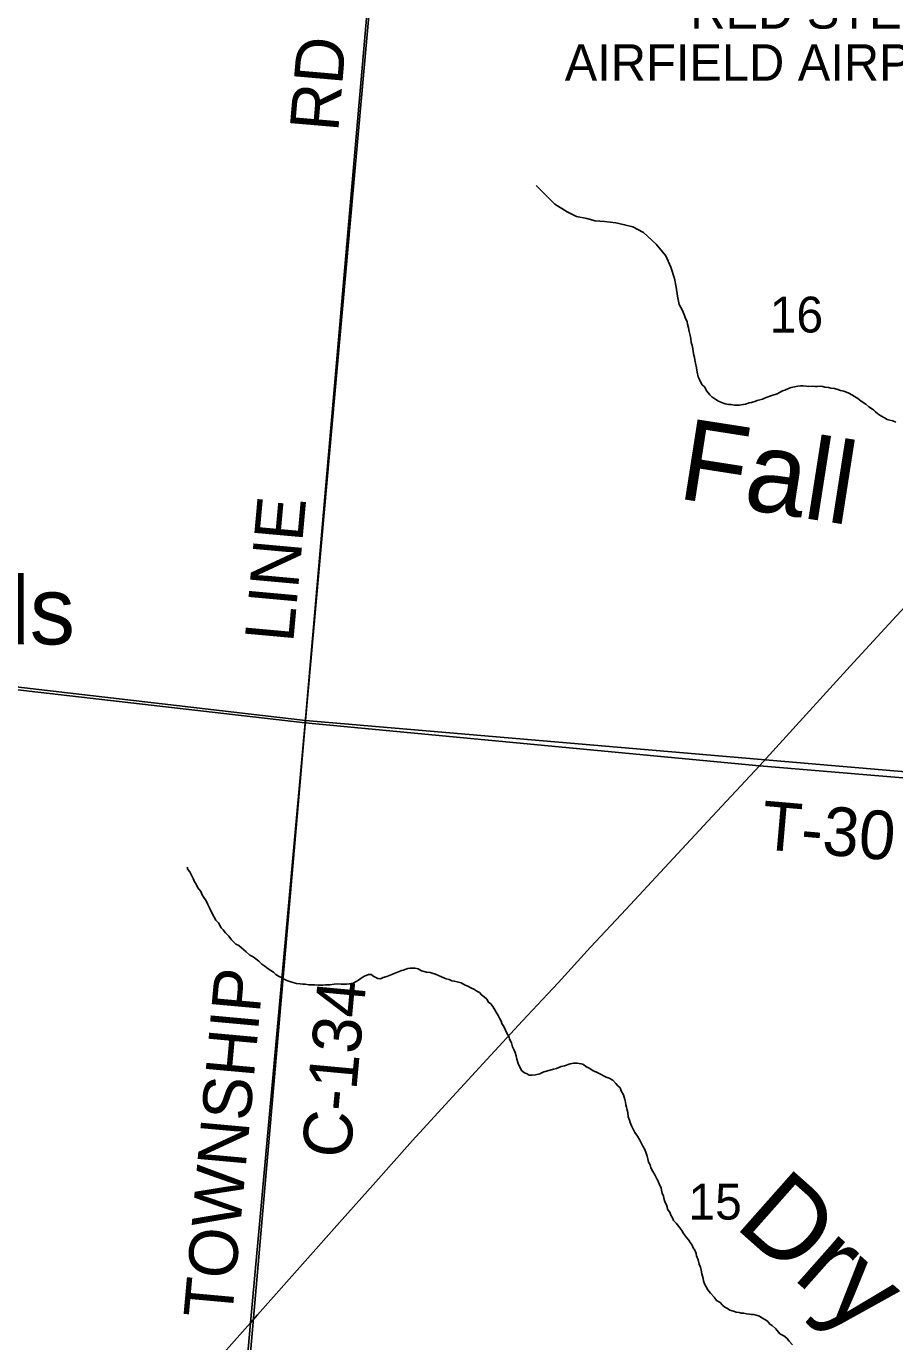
# Model space of a CAD drawing. Extents: x 0 to 1064, y 0 to 440.
# Drawn here: x 294.9 to 311.14, y 290.82 to 315.41 of the extents above; entities that cross this region are included whole.
import ezdxf

# ---------------------------------------------------------------- set-up
doc = ezdxf.new("R2010")
doc.units = 0
for name, color, linetype in [('GM_X_Airport_Text_Class_3', 7, 'Continuous'), ('GM_X_County_Road', 7, 'Continuous'), ('GM_X_County_Road_Text', 7, 'Continuous'), ('GM_X_Minor_River', 7, 'Continuous'), ('GM_X_Minor_River_Text', 7, 'Continuous'), ('GM_X_Section', 7, 'Continuous'), ('GM_X_Section_Text', 7, 'Continuous'), ('GM_X_Township', 7, 'Continuous'), ('GM_X_Township_Road', 7, 'Continuous'), ('GM_X_Township_Road_Text', 7, 'Continuous'), ('GM_X_Unincorporated_Text', 7, 'Continuous'), ('GM_X_US_Route', 7, 'Continuous')]:
    doc.layers.add(name, color=color, linetype=linetype)

msp = doc.modelspace()

# ---------------------------------------------------------------- linework, layer by layer
at = {"layer": 'GM_X_County_Road'}
for points in [[(300.115, 302.39), (300.115, 302.39), (301.291, 315.844), (301.327, 316.213), (303.259, 336.417)], [(277.894, 303.214), (277.899, 303.215), (280.641, 303.738), (282.524, 304.1), (283.679, 304.283), (285.118, 304.125), (290.937, 303.457), (294.958, 302.984), (300.115, 302.39)], [(299.096, 291.178), (300.115, 302.39)], [(300.115, 302.39), (308.609, 301.586)]]:
    msp.add_lwpolyline(points, dxfattribs=at)
at = {"layer": 'GM_X_Minor_River'}
for points in [[(307.165, 310.108), (307.111, 310.21), (307.078, 310.362), (307.051, 310.533), (307.018, 310.692), (306.95, 310.906), (306.858, 311.115), (306.681, 311.332), (306.443, 311.55), (306.245, 311.658), (306.088, 311.698), (305.924, 311.732), (305.713, 311.761), (305.537, 311.77), (305.38, 311.816), (305.192, 311.851), (305.012, 311.94), (304.785, 312.085), (304.601, 312.265), (304.434, 312.433)], [(307.165, 310.108), (307.182, 310.065), (307.211, 310.003), (307.227, 309.948), (307.256, 309.892), (307.266, 309.843), (307.282, 309.77), (307.298, 309.703), (307.314, 309.629), (307.324, 309.575), (307.334, 309.495), (307.35, 309.44), (307.361, 309.385), (307.371, 309.33), (307.381, 309.263), (307.392, 309.22), (307.402, 309.171), (307.412, 309.11), (307.434, 309.025), (307.444, 308.946), (307.465, 308.854), (307.488, 308.805), (307.516, 308.749), (307.539, 308.706), (307.581, 308.668), (307.627, 308.588), (307.679, 308.519), (307.721, 308.482), (307.792, 308.431), (307.846, 308.399), (307.9, 308.379), (307.966, 308.353), (308.032, 308.339), (308.081, 308.337), (308.142, 308.329), (308.19, 308.328), (308.239, 308.326), (308.306, 308.336), (308.349, 308.347), (308.417, 308.369), (308.46, 308.374), (308.521, 308.396), (308.565, 308.413), (308.663, 308.44), (308.706, 308.457), (308.755, 308.474), (308.823, 308.502), (308.94, 308.541), (308.984, 308.564), (309.039, 308.593), (309.082, 308.604), (309.15, 308.638), (309.2, 308.655), (309.267, 308.671), (309.328, 308.681), (309.377, 308.686), (309.426, 308.69), (309.481, 308.682), (309.529, 308.675), (309.596, 308.679), (309.651, 308.677), (309.694, 308.676), (309.749, 308.68), (309.791, 308.673), (309.833, 308.665), (309.9, 308.657), (309.942, 308.644), (310.009, 308.636), (310.075, 308.621), (310.123, 308.602), (310.184, 308.588), (310.238, 308.568), (310.28, 308.548), (310.334, 308.522), (310.388, 308.49), (310.447, 308.452), (310.513, 308.402), (310.596, 308.344), (310.655, 308.294), (310.739, 308.237), (310.78, 308.199), (310.821, 308.167), (310.881, 308.129), (310.947, 308.091), (310.994, 308.059), (311.049, 308.045), (311.103, 308.031), (311.157, 308.011)], [(297.913, 299.69), (297.924, 299.648), (297.959, 299.604), (297.999, 299.53), (298.022, 299.481), (298.051, 299.419), (298.08, 299.376), (298.108, 299.308), (298.166, 299.239), (298.189, 299.178), (298.224, 299.128), (298.252, 299.079), (298.281, 299.036), (298.298, 298.993), (298.338, 298.906), (298.384, 298.814), (298.447, 298.703), (298.494, 298.653), (298.546, 298.56), (298.587, 298.522), (298.628, 298.466), (298.687, 298.404), (298.739, 298.335), (298.822, 298.254), (298.876, 298.228), (298.929, 298.184), (299.012, 298.108), (299.083, 298.046), (299.143, 298.019), (299.196, 297.981), (299.25, 297.937), (299.309, 297.881), (299.362, 297.843), (299.428, 297.792), (299.523, 297.728), (299.57, 297.685), (299.618, 297.653), (299.684, 297.626), (299.726, 297.601), (299.774, 297.575), (299.828, 297.555), (299.87, 297.542), (299.955, 297.521), (300.021, 297.513), (300.076, 297.505), (300.118, 297.504), (300.185, 297.496), (300.24, 297.494), (300.295, 297.492), (300.368, 297.49), (300.447, 297.487), (300.496, 297.492), (300.581, 297.495), (300.66, 297.505), (300.727, 297.509), (300.788, 297.507), (300.849, 297.505), (300.898, 297.504), (300.941, 297.509), (301.014, 297.525), (301.07, 297.553), (301.113, 297.582), (301.163, 297.617), (301.226, 297.658), (301.3, 297.686), (301.348, 297.684), (301.402, 297.646), (301.474, 297.614), (301.528, 297.606), (301.578, 297.629), (301.645, 297.651), (301.738, 297.684), (301.781, 297.707), (301.843, 297.73), (301.905, 297.752), (301.966, 297.774), (302.034, 297.797), (302.083, 297.807), (302.126, 297.806), (302.174, 297.804), (302.228, 297.791), (302.294, 297.758), (302.385, 297.731), (302.452, 297.723), (302.494, 297.71), (302.554, 297.69), (302.608, 297.67), (302.668, 297.644), (302.752, 297.605), (302.806, 297.591), (302.861, 297.571), (302.903, 297.563), (302.957, 297.55), (303.03, 297.529), (303.108, 297.49), (303.156, 297.471), (303.227, 297.432), (303.269, 297.413), (303.329, 297.374), (303.377, 297.348), (303.412, 297.305)], [(303.412, 297.305), (303.465, 297.267), (303.513, 297.223), (303.547, 297.167), (303.589, 297.136), (303.624, 297.086), (303.665, 297.024), (303.687, 296.981), (303.722, 296.919), (303.756, 296.857), (303.779, 296.814), (303.796, 296.771), (303.831, 296.715), (303.859, 296.648), (303.882, 296.604), (303.905, 296.561), (303.928, 296.518), (303.939, 296.475), (303.973, 296.407), (303.995, 296.334), (304.018, 296.285), (304.04, 296.229), (304.062, 296.168), (304.073, 296.107), (304.095, 296.039), (304.111, 295.99), (304.14, 295.935), (304.163, 295.892), (304.216, 295.847), (304.264, 295.828), (304.306, 295.808), (304.361, 295.806), (304.422, 295.811), (304.502, 295.832), (304.576, 295.867), (304.699, 295.899), (304.76, 295.916), (304.816, 295.932), (304.859, 295.949), (304.902, 295.966), (304.964, 295.982), (305.068, 296.015), (305.136, 296.031), (305.203, 296.029), (305.275, 296.015), (305.317, 296.002), (305.365, 295.97), (305.437, 295.931), (305.502, 295.887), (305.55, 295.867), (305.598, 295.841), (305.652, 295.815), (305.694, 295.79), (305.742, 295.77), (305.802, 295.75), (305.868, 295.711), (305.927, 295.649), (305.962, 295.605), (306.003, 295.568), (306.026, 295.512), (306.066, 295.438), (306.083, 295.395), (306.094, 295.352), (306.104, 295.303), (306.114, 295.249), (306.125, 295.206), (306.136, 295.151), (306.146, 295.108), (306.156, 295.029), (306.178, 294.967), (306.195, 294.918), (306.217, 294.857), (306.257, 294.783), (306.28, 294.733), (306.327, 294.665), (306.373, 294.591), (306.43, 294.48), (306.459, 294.43), (306.487, 294.369), (306.509, 294.289), (306.52, 294.24), (306.536, 294.179), (306.565, 294.13), (306.581, 294.075), (306.615, 294.007), (306.65, 293.957), (306.673, 293.908), (306.69, 293.865), (306.713, 293.822), (306.741, 293.754), (306.77, 293.698), (306.78, 293.656), (306.791, 293.601), (306.813, 293.545), (306.829, 293.484), (306.846, 293.423), (306.869, 293.38), (306.896, 293.288), (306.931, 293.244), (306.954, 293.189), (306.982, 293.139)], [(306.982, 293.139), (307.005, 293.09), (307.052, 293.04), (307.105, 292.978), (307.157, 292.903), (307.192, 292.848), (307.244, 292.773), (307.291, 292.723), (307.314, 292.68), (307.349, 292.63), (307.372, 292.581), (307.401, 292.532), (307.429, 292.47), (307.434, 292.427), (307.462, 292.354), (307.484, 292.274), (307.506, 292.219), (307.517, 292.164), (307.532, 292.09), (307.554, 292.005), (307.565, 291.962), (307.581, 291.907), (307.616, 291.851), (307.644, 291.796), (307.697, 291.733), (307.762, 291.658), (307.808, 291.596), (307.874, 291.558), (307.921, 291.508), (307.962, 291.47), (308.01, 291.444), (308.058, 291.413), (308.124, 291.392), (308.173, 291.379), (308.227, 291.371), (308.269, 291.357), (308.318, 291.356), (308.366, 291.348), (308.421, 291.341), (308.463, 291.333), (308.506, 291.332), (308.548, 291.318), (308.608, 291.304), (308.656, 291.273), (308.722, 291.234), (308.763, 291.203), (308.804, 291.153), (308.846, 291.127), (308.917, 291.064), (308.993, 290.971), (309.065, 290.932), (309.124, 290.888), (309.165, 290.832), (309.23, 290.763)]]:
    msp.add_lwpolyline(points, dxfattribs=at)
at = {"layer": 'GM_X_Section'}
for points in [[(285.143, 320.643), (301.712, 320.115), (300.126, 302.432), (283.717, 304.339)], [(301.712, 320.115), (318.433, 317.364), (317.022, 300.99), (300.126, 302.432)], [(283.717, 304.339), (300.126, 302.432), (298.706, 286.183), (298.627, 286.184), (282.159, 287.82)], [(317.022, 300.99), (315.434, 284.894), (298.706, 286.183), (300.126, 302.432)]]:
    msp.add_lwpolyline(points, close=True, dxfattribs=at)
at = {"layer": 'GM_X_Township'}
for points in [[(283.829, 400.275), (308.668, 397.643), (307.553, 385.598), (307.262, 382.139), (306.905, 377.989), (306.885, 377.618), (306.897, 377.521), (306.425, 372.523), (306.414, 372.379), (306.061, 367.851), (305.483, 360.727), (303.396, 338.183), (303.259, 336.417), (301.327, 316.213), (301.291, 315.844), (300.115, 302.39), (299.096, 291.178), (298.645, 286.108), (294.912, 286.455), (282.136, 287.779)], [(298.645, 286.108), (299.096, 291.178), (300.115, 302.39), (301.291, 315.844)]]:
    msp.add_lwpolyline(points, dxfattribs=at)
at = {"layer": 'GM_X_Township_Road'}
msp.add_lwpolyline([(308.609, 301.586), (314.486, 301.092), (316.936, 300.916), (324.09, 300.359), (324.091, 300.359)], dxfattribs=at)
at = {"layer": 'GM_X_US_Route'}
for points in [[(308.609, 301.586), (309.421, 302.479), (310.308, 303.449), (311.17, 304.389), (312.001, 305.282), (312.745, 306.115), (313.737, 307.192), (314.577, 308.201), (315.347, 309.115), (316.07, 309.884), (317.074, 310.986), (318.021, 312.034), (318.855, 312.965), (319.664, 313.877), (320.467, 314.76), (321.264, 315.661), (321.91, 316.39), (322.706, 317.279), (323.547, 318.212)], [(304.649, 297.321), (304.844, 297.529), (305.45, 298.195), (306.118, 298.909), (306.836, 299.682), (307.729, 300.646), (308.609, 301.586)], [(294.282, 285.776), (294.912, 286.455), (295.631, 287.277), (296.432, 288.176), (297.145, 288.986), (297.911, 289.854), (298.695, 290.731), (299.096, 291.178), (299.228, 291.326), (300.07, 292.273), (300.808, 293.107), (301.389, 293.756), (302.121, 294.583), (302.802, 295.327), (303.514, 296.101), (304.182, 296.821), (304.649, 297.321)]]:
    msp.add_lwpolyline(points, dxfattribs=at)

# ---------------------------------------------------------------- texts
at = {"layer": 'GM_X_Airport_Text_Class_3'}
for s, p in [('RED STEWART', (307.316, 315.363)), ('AIRFIELD AIRPORT', (304.969, 314.389))]:
    msp.add_text(s, height=0.68182, rotation=0, dxfattribs=at).set_placement(p)
at = {"layer": 'GM_X_County_Road_Text'}
for s, rotation, p in [('RD', 85.0736, (300.733, 313.42)), ('LINE', 84.831, (299.893, 303.875)), ('TOWNSHIP', 84.8059, (298.747, 291.235)), ('C-134', 84.7564, (300.956, 294.232))]:
    msp.add_text(s, height=0.9091, rotation=rotation, dxfattribs=at).set_placement(p)
at = {"layer": 'GM_X_Minor_River_Text'}
for s, height, rotation, p in [('Fall', 1.5151, 351.1146, (307.054, 306.588)), ('Dry', 1.515, 318.4598, (308.118, 292.986))]:
    msp.add_text(s, height=height, rotation=rotation, dxfattribs=at).set_placement(p)
at = {"layer": 'GM_X_Section_Text'}
for s, p in [('16', (308.803, 309.684)), ('15', (307.283, 293.106))]:
    msp.add_text(s, height=0.6697, rotation=0, dxfattribs=at).set_placement(p)
at = {"layer": 'GM_X_Township_Road_Text'}
msp.add_text('T-30', height=0.9091, rotation=355.0303, dxfattribs=at).set_placement((308.619, 300.031))
at = {"layer": 'GM_X_Unincorporated_Text'}
msp.add_text('Dodds', height=1.2636, rotation=0, dxfattribs=at).set_placement((290.929, 303.856))

doc.saveas('drawing.dxf')
